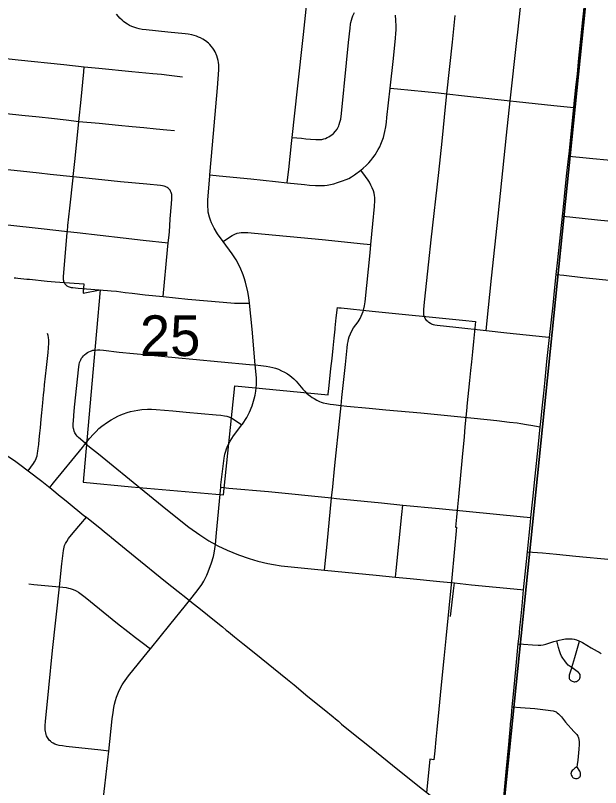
# Model space of a CAD drawing. Extents: x -1.4 to 35.4, y 0 to 22.
# Drawn here: x 28.091 to 28.693, y 15.619 to 16.414 of the extents above; entities that cross this region are included whole.
import ezdxf

# ---------------------------------------------------------------- set-up
doc = ezdxf.new("R2010")
doc.units = 0
for name, color, linetype in [('GM_X_City_Street', 7, 'Continuous'), ('GM_X_County_Road', 7, 'Continuous'), ('GM_X_County_Text', 7, 'Continuous'), ('GM_X_Section', 7, 'Continuous'), ('GM_X_Section_Text', 7, 'Continuous')]:
    doc.layers.add(name, color=color, linetype=linetype)

msp = doc.modelspace()

# ---------------------------------------------------------------- linework, layer by layer
at = {"layer": 'GM_X_City_Street'}
for points in [[(28.37092, 16.24181), (28.37155, 16.24749), (28.37244, 16.25553), (28.37531, 16.28212), (28.376, 16.28845), (28.38143, 16.33832), (28.38748, 16.39432), (28.39169, 16.43379), (28.39566, 16.4695), (28.39683, 16.48)], [(28.57544, 16.08929), (28.57619, 16.09659), (28.5811, 16.14353), (28.5878, 16.20746), (28.59653, 16.29074), (28.6002, 16.32623), (28.60727, 16.38828), (28.60821, 16.39688), (28.6108, 16.42205)], [(28.18079, 15.60045), (28.18318, 15.62083), (28.18714, 15.65669), (28.1908, 15.69), (28.19164, 15.69639), (28.19245, 15.70161), (28.19319, 15.70514), (28.19418, 15.70877), (28.19529, 15.71233), (28.19728, 15.7172), (28.19943, 15.72184), (28.20115, 15.72472), (28.20254, 15.72711), (28.20759, 15.7341), (28.22828, 15.75969), (28.23005, 15.76188), (28.25017, 15.78672), (28.26618, 15.80656), (28.27031, 15.81181), (28.27811, 15.82171), (28.28285, 15.82832), (28.28492, 15.83161), (28.28636, 15.83428), (28.28813, 15.83769), (28.28955, 15.84111), (28.29304, 15.85049), (28.29496, 15.85712), (28.29565, 15.86027), (28.29642, 15.86503), (28.2969, 15.8695), (28.29824, 15.88125), (28.30247, 15.92821), (28.3027, 15.93077), (28.30484, 15.94989), (28.30605, 15.95819), (28.30682, 15.96228), (28.30769, 15.96559), (28.30848, 15.96793), (28.30956, 15.97074), (28.31203, 15.97563), (28.31573, 15.98127), (28.32415, 15.99248), (28.32468, 15.99318), (28.32918, 16), (28.33214, 16.00556), (28.33472, 16.01198), (28.33694, 16.01918), (28.33792, 16.02325), (28.33854, 16.0272), (28.33891, 16.03067), (28.33915, 16.0341), (28.33912, 16.04102), (28.33797, 16.0542), (28.33476, 16.09119), (28.33209, 16.11779), (28.33178, 16.1209), (28.33106, 16.12561), (28.33039, 16.12954), (28.32801, 16.13927), (28.32663, 16.14376), (28.32551, 16.14703), (28.32231, 16.15452), (28.31831, 16.16233), (28.31426, 16.16867), (28.30501, 16.18134), (28.29924, 16.18925), (28.29565, 16.19496), (28.293, 16.20046), (28.29178, 16.20339), (28.29091, 16.2062), (28.28966, 16.21153), (28.28935, 16.21424), (28.28908, 16.21695), (28.28926, 16.22432), (28.29122, 16.24845), (28.29136, 16.25), (28.29409, 16.28062), (28.29926, 16.33942), (28.30057, 16.35805), (28.30055, 16.36126), (28.30052, 16.36327), (28.30019, 16.3656), (28.29989, 16.36756), (28.29923, 16.37006), (28.29845, 16.37245), (28.29665, 16.37653), (28.29553, 16.37841), (28.29431, 16.38034), (28.29274, 16.38234), (28.2912, 16.38411), (28.28969, 16.38559), (28.28667, 16.38799), (28.28414, 16.38961), (28.28175, 16.39084), (28.27961, 16.39174), (28.27761, 16.39252), (28.27522, 16.3933), (28.27274, 16.39394), (28.26907, 16.39465), (28.26592, 16.39504), (28.24801, 16.39678), (28.2258, 16.39901), (28.22149, 16.39955), (28.21853, 16.40015), (28.21598, 16.40087), (28.21389, 16.40151), (28.21101, 16.4026), (28.20869, 16.40379), (28.20643, 16.40505), (28.20474, 16.4062), (28.20252, 16.40778), (28.20091, 16.40917), (28.19874, 16.41122), (28.19711, 16.41306), (28.19529, 16.4154)], [(28.376, 16.28845), (28.38567, 16.28751), (28.39002, 16.28708), (28.39494, 16.28658), (28.40042, 16.28611), (28.4025, 16.28611), (28.40443, 16.28622), (28.40642, 16.28643), (28.40852, 16.28693), (28.41013, 16.28748), (28.41211, 16.28827), (28.41356, 16.28903), (28.4152, 16.29002), (28.41676, 16.29114), (28.4185, 16.29259), (28.42054, 16.2947), (28.42223, 16.29707), (28.42382, 16.30023), (28.42445, 16.30186), (28.4251, 16.30397), (28.42585, 16.30721), (28.42661, 16.31304), (28.43178, 16.36529), (28.43406, 16.38609), (28.43557, 16.40075), (28.43609, 16.40497), (28.43641, 16.40682), (28.43688, 16.40897), (28.43756, 16.41137), (28.43834, 16.41352), (28.43997, 16.41698)], [(28.44651, 16.2546), (28.44909, 16.25668), (28.45224, 16.25955), (28.45499, 16.26243), (28.45684, 16.26461), (28.45906, 16.26749), (28.46126, 16.27061), (28.46452, 16.27585), (28.46608, 16.27886), (28.46727, 16.28141), (28.4686, 16.2849), (28.46985, 16.2884), (28.47071, 16.29136), (28.47143, 16.29441), (28.47225, 16.2993), (28.47296, 16.30399), (28.47351, 16.30898), (28.47678, 16.33907), (28.48008, 16.36964), (28.48237, 16.39062), (28.48265, 16.39553), (28.48279, 16.39911), (28.48286, 16.40298), (28.48265, 16.4092), (28.48221, 16.41413)], [(28.64076, 16.08249), (28.63671, 16.0829), (28.59682, 16.08701), (28.57544, 16.08929), (28.5443, 16.09261), (28.52511, 16.09469), (28.52281, 16.09516), (28.52133, 16.09557), (28.51941, 16.09632), (28.51833, 16.09688), (28.51667, 16.0979), (28.51561, 16.09875), (28.51455, 16.09976), (28.51377, 16.10068), (28.5129, 16.10188), (28.51236, 16.10299), (28.51185, 16.10431), (28.51157, 16.10558), (28.51139, 16.10728), (28.51143, 16.10917), (28.51158, 16.11126), (28.51227, 16.11884), (28.51672, 16.16027), (28.51912, 16.18311), (28.52676, 16.25217), (28.53014, 16.28443), (28.53407, 16.32337), (28.53505, 16.3332), (28.54091, 16.38645), (28.54381, 16.41408)], [(28.04117, 16.37421), (28.09416, 16.36841), (28.1409, 16.36343), (28.16205, 16.3612), (28.17714, 16.35962), (28.21102, 16.35631), (28.23272, 16.35434), (28.24154, 16.35348), (28.24945, 16.35258), (28.26294, 16.35076)], [(28.14261, 16.13699), (28.14218, 16.13754), (28.14177, 16.13823), (28.1414, 16.13906), (28.14106, 16.13995), (28.14084, 16.14089), (28.14074, 16.14188), (28.14072, 16.14253), (28.14068, 16.14532), (28.14458, 16.19023), (28.14472, 16.19174), (28.14526, 16.19765), (28.14722, 16.21554), (28.15053, 16.24698), (28.15068, 16.24833), (28.15241, 16.26355), (28.15548, 16.29414), (28.15658, 16.30496), (28.15888, 16.32738), (28.16156, 16.35601), (28.16205, 16.3612)], [(28.47678, 16.33907), (28.4844, 16.33832), (28.52652, 16.33416), (28.53505, 16.3332), (28.55309, 16.33119), (28.6002, 16.32623), (28.6069, 16.32552), (28.64524, 16.32135), (28.65886, 16.31985), (28.6658, 16.31909)], [(28.08191, 16.31306), (28.09769, 16.3115), (28.1157, 16.30959), (28.12842, 16.30824), (28.14333, 16.30669), (28.15658, 16.30496), (28.17739, 16.30297), (28.19733, 16.30106), (28.21142, 16.29971), (28.22335, 16.29856), (28.23596, 16.29735), (28.24697, 16.2963), (28.25479, 16.29555)], [(28.6606, 16.26923), (28.67161, 16.26818), (28.68518, 16.26688), (28.71482, 16.26393), (28.7469, 16.26068), (28.76448, 16.25896), (28.78269, 16.25716), (28.81048, 16.25442), (28.81708, 16.25393), (28.82534, 16.2534), (28.84023, 16.25318), (28.85262, 16.25347), (28.86346, 16.25417), (28.87367, 16.25497), (28.88784, 16.25671), (28.90189, 16.25919), (28.91403, 16.26175), (28.93083, 16.26613), (28.94625, 16.27089), (28.94934, 16.27191), (28.97396, 16.28002), (29.00098, 16.28908), (29.01222, 16.29263), (29.01603, 16.29383)], [(28.07262, 16.2565), (28.09654, 16.25395), (28.11569, 16.25191), (28.1269, 16.25076), (28.15068, 16.24833), (28.18023, 16.2452), (28.19936, 16.24311), (28.22652, 16.24049), (28.24034, 16.23919), (28.24254, 16.23882), (28.24385, 16.23853), (28.24497, 16.2382), (28.24628, 16.23772), (28.24719, 16.23721), (28.24796, 16.23666), (28.24859, 16.23613)], [(28.29136, 16.25), (28.30078, 16.24902), (28.33346, 16.24563), (28.35871, 16.24299), (28.37092, 16.24181), (28.38866, 16.23997), (28.39383, 16.23943), (28.39997, 16.23892), (28.40296, 16.23883), (28.40611, 16.23883), (28.4092, 16.23903), (28.41188, 16.23937), (28.41537, 16.23997), (28.4188, 16.24078), (28.42262, 16.24185), (28.42786, 16.2436), (28.43135, 16.24494), (28.43409, 16.24614), (28.43698, 16.24775), (28.44007, 16.2499), (28.44651, 16.2546)], [(28.40911, 15.8428), (28.41184, 15.86976), (28.4165, 15.91727), (28.41765, 15.92875), (28.41953, 15.94728), (28.42055, 15.95712), (28.42425, 15.99296), (28.42631, 16.01241), (28.42719, 16.02074), (28.43084, 16.05463), (28.43248, 16.07188), (28.43296, 16.0757), (28.43343, 16.0784), (28.43398, 16.08069), (28.43458, 16.08305), (28.4358, 16.08622), (28.43728, 16.08939), (28.4391, 16.09229), (28.44146, 16.09539), (28.44382, 16.09863), (28.44591, 16.10204), (28.447, 16.10431), (28.44806, 16.10665), (28.44895, 16.10916), (28.44975, 16.1119), (28.45048, 16.11502), (28.45103, 16.11927), (28.45616, 16.16977), (28.45694, 16.17825), (28.45888, 16.1995), (28.46081, 16.21739), (28.46116, 16.2235), (28.46102, 16.22659), (28.4607, 16.2288), (28.46025, 16.23108), (28.4595, 16.23349), (28.45821, 16.23643), (28.45696, 16.23932), (28.45544, 16.24219), (28.45409, 16.24444), (28.45145, 16.24826), (28.44651, 16.2546)], [(28.24325, 16.12449), (28.24766, 16.17272), (28.24831, 16.18004), (28.24925, 16.18792), (28.24965, 16.19143), (28.25003, 16.1974), (28.25055, 16.20478), (28.25175, 16.2202), (28.25214, 16.22511), (28.25227, 16.22711), (28.25218, 16.22859), (28.25204, 16.22974), (28.25151, 16.23167), (28.2509, 16.23299), (28.25028, 16.23407), (28.2498, 16.23479), (28.24921, 16.23548), (28.24859, 16.23613)], [(28.65407, 16.20737), (28.66177, 16.20659), (28.69015, 16.20372), (28.72966, 16.19972), (28.77414, 16.19528), (28.80878, 16.19196), (28.81594, 16.19146), (28.82494, 16.19097), (28.83127, 16.19075), (28.83864, 16.19066), (28.85482, 16.19109), (28.86787, 16.1918), (28.8852, 16.19347), (28.89574, 16.19494), (28.90425, 16.19623), (28.91546, 16.19821), (28.92554, 16.2005), (28.9394, 16.20371), (28.95432, 16.20803), (28.97264, 16.2139), (28.98197, 16.21696), (29.00628, 16.22493), (29.0298, 16.23257), (29.03974, 16.23579)], [(28.08355, 16.19831), (28.11758, 16.19468), (28.14472, 16.19174), (28.1546, 16.19068), (28.20208, 16.18518), (28.22265, 16.1828), (28.24831, 16.18004)], [(28.30501, 16.18134), (28.31159, 16.18573), (28.31427, 16.18752), (28.31699, 16.18885), (28.31927, 16.18982), (28.32129, 16.19035), (28.32331, 16.19054), (28.3253, 16.19063), (28.33037, 16.19043), (28.33718, 16.18985), (28.4067, 16.18334), (28.44928, 16.17903), (28.45694, 16.17825)], [(28.64766, 16.14742), (28.6553, 16.14655), (28.67504, 16.14431), (28.70567, 16.14107)], [(28.14261, 16.13699), (28.14346, 16.13621), (28.14421, 16.13571), (28.14491, 16.13527), (28.1456, 16.13495), (28.14641, 16.13462), (28.14756, 16.13424), (28.14857, 16.13399), (28.15025, 16.13376), (28.15562, 16.1334), (28.18599, 16.1309), (28.18987, 16.13052), (28.19511, 16.13006), (28.20416, 16.12884), (28.21115, 16.12796), (28.22472, 16.12645), (28.24325, 16.12449), (28.26842, 16.12184), (28.30489, 16.11873), (28.31669, 16.11791), (28.32574, 16.1177), (28.32919, 16.11766), (28.33209, 16.11779)], [(28.10431, 15.9453), (28.10996, 15.95274), (28.11097, 15.95455), (28.11212, 15.9567), (28.11298, 15.95877), (28.11345, 15.96066), (28.11401, 15.96339), (28.11429, 15.96546), (28.11467, 15.9681), (28.11514, 15.97215), (28.1157, 15.97743), (28.11627, 15.98393), (28.11683, 15.98958), (28.11769, 15.99854), (28.11834, 16.00494), (28.11933, 16.01507), (28.1202, 16.02336), (28.12066, 16.0281), (28.12122, 16.03359), (28.12318, 16.05142), (28.12443, 16.06375), (28.12475, 16.06703), (28.12524, 16.07177), (28.1257, 16.07673), (28.12563, 16.07983), (28.12532, 16.08229), (28.12484, 16.08436), (28.12411, 16.08646)], [(28.16331, 15.97316), (28.15801, 15.9777), (28.15599, 15.97952), (28.15473, 15.98094), (28.15363, 15.98237), (28.15248, 15.98422), (28.15166, 15.98598), (28.15123, 15.98757), (28.1509, 15.98893), (28.15073, 15.99058), (28.15068, 15.99244), (28.15068, 15.99402), (28.15084, 15.99627), (28.15128, 16.00213), (28.15209, 16.01074), (28.15628, 16.05213), (28.15668, 16.0547), (28.15715, 16.05656), (28.15777, 16.05812), (28.15843, 16.05955), (28.15927, 16.06107), (28.16016, 16.06232), (28.16124, 16.06365), (28.16236, 16.06474), (28.16388, 16.06598), (28.16549, 16.06708), (28.16684, 16.0678), (28.16843, 16.06853), (28.16958, 16.06889), (28.17098, 16.06925), (28.1731, 16.06951), (28.17548, 16.06961), (28.17792, 16.06961), (28.18178, 16.0693), (28.19785, 16.06751), (28.22755, 16.06454), (28.25903, 16.06139), (28.27373, 16.06004), (28.33205, 16.05472), (28.33797, 16.0542), (28.34385, 16.05368), (28.34913, 16.05293), (28.35282, 16.05232), (28.35589, 16.05162), (28.35869, 16.05087), (28.36171, 16.04974), (28.36505, 16.04818), (28.3681, 16.04667), (28.37117, 16.04492), (28.37367, 16.04322), (28.37571, 16.0415), (28.3777, 16.03978), (28.37989, 16.03762), (28.38694, 16.02942), (28.38885, 16.02717), (28.39077, 16.02527), (28.39235, 16.02383), (28.39475, 16.02195), (28.39661, 16.02072), (28.39844, 16.01957), (28.40119, 16.01801), (28.40404, 16.01662), (28.40582, 16.01591), (28.40777, 16.01531), (28.41168, 16.01438), (28.41502, 16.01376), (28.41834, 16.01331), (28.42631, 16.01241)], [(28.12654, 15.92786), (28.13047, 15.93269), (28.16013, 15.96923), (28.16331, 15.97316), (28.16756, 15.97843), (28.17151, 15.98304), (28.17412, 15.98585), (28.17711, 15.98874), (28.18018, 15.99127), (28.18592, 15.99537), (28.18958, 15.9976), (28.19344, 15.99988), (28.19654, 16.00139), (28.19969, 16.00284), (28.20242, 16.00392), (28.20621, 16.00515), (28.20974, 16.00618), (28.21349, 16.00697), (28.21723, 16.0076), (28.2214, 16.00817), (28.2272, 16.00862), (28.23107, 16.00862), (28.23596, 16.00835), (28.25329, 16.00681), (28.26688, 16.00572), (28.29773, 16.00272), (28.30271, 16.00233), (28.30635, 16.00195), (28.30855, 16.00151), (28.31073, 16.00083), (28.31208, 16.00024), (28.31396, 15.99933), (28.31853, 15.99626), (28.32415, 15.99248)], [(28.42631, 16.01241), (28.43235, 16.01181), (28.45518, 16.00957), (28.47248, 16.00796), (28.50835, 16.00479), (28.56315, 15.99929), (28.58655, 15.99693), (28.59963, 15.99545), (28.60733, 15.99453), (28.61135, 15.99391), (28.61721, 15.99294), (28.62346, 15.99177), (28.62897, 15.99085), (28.63119, 15.99048)], [(28.16331, 15.97316), (28.16732, 15.96995), (28.1765, 15.9626), (28.2237, 15.92425), (28.24779, 15.90471), (28.26963, 15.88728), (28.28077, 15.87928), (28.2902, 15.87321), (28.2969, 15.8695), (28.29947, 15.86806), (28.30904, 15.8635), (28.32056, 15.85873), (28.33172, 15.8548), (28.34071, 15.85219), (28.351, 15.84974), (28.35675, 15.84872), (28.36451, 15.84749), (28.3886, 15.84482), (28.40911, 15.8428)], [(28.30247, 15.92821), (28.31081, 15.92746), (28.35164, 15.92376), (28.4165, 15.91727)], [(28.4165, 15.91727), (28.4216, 15.91675), (28.46798, 15.91211), (28.48976, 15.90998), (28.52735, 15.90631), (28.61387, 15.89779), (28.62157, 15.89703)], [(28.48226, 15.83572), (28.483, 15.84255), (28.48879, 15.90028), (28.48976, 15.90998)], [(28.18714, 15.65669), (28.17914, 15.65758), (28.14339, 15.66155), (28.13971, 15.66204), (28.13614, 15.66258), (28.13388, 15.66305), (28.13166, 15.66385), (28.12998, 15.66469), (28.12855, 15.66564), (28.12713, 15.66679), (28.12602, 15.66806), (28.12492, 15.66948), (28.12413, 15.67075), (28.12328, 15.67233), (28.12276, 15.6738), (28.12233, 15.67539), (28.12202, 15.67691), (28.12186, 15.67839), (28.12181, 15.68034), (28.1219, 15.68295), (28.12228, 15.68725), (28.12563, 15.72167), (28.12946, 15.76027), (28.13647, 15.82573), (28.13881, 15.84949), (28.14052, 15.86304), (28.14087, 15.86491), (28.14127, 15.86675), (28.14179, 15.86847), (28.14265, 15.87025), (28.14397, 15.87242), (28.14596, 15.87541), (28.15059, 15.88125), (28.15863, 15.8907), (28.16426, 15.89733)], [(28.61798, 15.86182), (28.6232, 15.86142), (28.63367, 15.86061), (28.64779, 15.85937), (28.66785, 15.85751), (28.70462, 15.85379)], [(28.40911, 15.8428), (28.46226, 15.83767), (28.48226, 15.83572), (28.49745, 15.83424), (28.52775, 15.83127), (28.54281, 15.82974), (28.56049, 15.82794), (28.61113, 15.82307), (28.61411, 15.82278)], [(28.10503, 15.82875), (28.10997, 15.82828), (28.13647, 15.82573), (28.1433, 15.82497), (28.14585, 15.8245), (28.14752, 15.8241), (28.14959, 15.82343), (28.1522, 15.82236), (28.15379, 15.82149), (28.15599, 15.82025), (28.16304, 15.81519), (28.19613, 15.78809), (28.20686, 15.77968), (28.21465, 15.77354), (28.22155, 15.76832), (28.23005, 15.76188)], [(28.53902, 15.79515), (28.54193, 15.82161), (28.54281, 15.82974)], [(28.60864, 15.76715), (28.61402, 15.76675), (28.62311, 15.76606), (28.62894, 15.76574), (28.63189, 15.7658), (28.63433, 15.76606), (28.63711, 15.76667), (28.64531, 15.76952), (28.64812, 15.77029), (28.65068, 15.771), (28.65389, 15.7717), (28.65702, 15.77213), (28.6601, 15.77239), (28.66237, 15.77229), (28.6641, 15.77212), (28.66606, 15.77178), (28.6685, 15.77113), (28.67081, 15.77035), (28.6717, 15.76996), (28.67276, 15.7695), (28.67472, 15.76847), (28.68369, 15.76289), (28.68964, 15.75952), (28.69169, 15.75841), (28.69403, 15.75723)], [(28.66386, 15.74276), (28.66235, 15.73886), (28.66127, 15.73587), (28.66102, 15.73476), (28.66089, 15.73369), (28.66086, 15.73265), (28.6611, 15.73148), (28.66134, 15.73082), (28.66175, 15.73026), (28.66252, 15.72947), (28.66324, 15.72902), (28.66407, 15.72857), (28.66501, 15.72823), (28.66594, 15.72812), (28.6668, 15.72812), (28.66768, 15.72823), (28.6686, 15.72846), (28.66947, 15.72885), (28.67033, 15.7294), (28.67095, 15.73002), (28.67144, 15.73064), (28.67179, 15.73127), (28.67206, 15.73192), (28.6723, 15.73272), (28.67241, 15.73397), (28.6723, 15.73462), (28.67213, 15.73538), (28.6713, 15.73673), (28.67061, 15.73749), (28.66775, 15.73973), (28.66386, 15.74276), (28.66186, 15.74393), (28.66092, 15.74459), (28.66009, 15.74523), (28.65821, 15.74717), (28.65645, 15.74947), (28.65457, 15.75217), (28.65321, 15.75446), (28.65216, 15.75681), (28.65116, 15.75981), (28.65009, 15.76338), (28.64812, 15.77029)], [(28.66386, 15.74276), (28.66687, 15.75311), (28.6717, 15.76996)], [(28.60237, 15.70234), (28.61092, 15.70162), (28.62579, 15.70037), (28.63931, 15.69892), (28.64172, 15.69863), (28.64433, 15.69821), (28.64657, 15.69748), (28.64749, 15.69703), (28.64868, 15.6962), (28.65004, 15.69495), (28.65294, 15.69179), (28.65722, 15.68662), (28.66585, 15.67685), (28.66878, 15.67363), (28.66984, 15.6721), (28.67024, 15.67138), (28.67062, 15.67043), (28.67107, 15.66862), (28.67123, 15.66615), (28.67108, 15.66331), (28.67075, 15.65859), (28.66975, 15.64744), (28.66933, 15.64291), (28.66916, 15.64204), (28.66871, 15.64096), (28.66833, 15.64037), (28.66783, 15.63984), (28.66693, 15.63914), (28.66503, 15.63754), (28.66419, 15.63667), (28.66343, 15.63579), (28.66296, 15.63473), (28.66286, 15.63411), (28.66282, 15.63347), (28.66309, 15.63231), (28.66342, 15.63151), (28.66391, 15.63066), (28.66452, 15.62985), (28.66513, 15.62924), (28.66619, 15.62867), (28.6674, 15.62838), (28.6683, 15.62838), (28.66924, 15.62848), (28.67019, 15.62881), (28.67076, 15.62914), (28.67133, 15.62967), (28.67213, 15.63056), (28.67246, 15.63127), (28.6727, 15.63227), (28.67276, 15.63298), (28.67251, 15.63439), (28.67223, 15.63506), (28.6718, 15.63586), (28.66881, 15.64069)]]:
    msp.add_lwpolyline(points, dxfattribs=at)
at = {"layer": 'GM_X_County_Road'}
msp.add_line((28.42682, 15.68456), (28.43741, 15.67597), dxfattribs=at)
for points in [[(28.6658, 16.31909), (28.66625, 16.32343), (28.66796, 16.3398), (28.66939, 16.35389), (28.67102, 16.36988), (28.67292, 16.38966), (28.67507, 16.40939), (28.67707, 16.42849), (28.67871, 16.44287)], [(28.6606, 16.26923), (28.6612, 16.2747), (28.66406, 16.30258), (28.6658, 16.31909)], [(28.65407, 16.20737), (28.65511, 16.21701), (28.65692, 16.2349), (28.65863, 16.25147), (28.6606, 16.26923)], [(28.64766, 16.14742), (28.64921, 16.16228), (28.65407, 16.20737)], [(28.64076, 16.08249), (28.64436, 16.11564), (28.64626, 16.13391), (28.64766, 16.14742)], [(28.63119, 15.99048), (28.6317, 15.99552), (28.63312, 16.0096), (28.63474, 16.02502), (28.63618, 16.03898), (28.63808, 16.05776), (28.64076, 16.08249)], [(28.03383, 15.98468), (28.04289, 15.98047), (28.05067, 15.97689), (28.05176, 15.97637), (28.05341, 15.97563), (28.06105, 15.97183), (28.06323, 15.9708), (28.0643, 15.97027), (28.06595, 15.96949), (28.06983, 15.96762), (28.07805, 15.9633), (28.08449, 15.95959), (28.09018, 15.95576), (28.09568, 15.95167), (28.10431, 15.9453)], [(28.62157, 15.89703), (28.62351, 15.91604), (28.62589, 15.93973), (28.62903, 15.96905), (28.63119, 15.99048)], [(28.10431, 15.9453), (28.11836, 15.93438), (28.12515, 15.92899), (28.12654, 15.92786)], [(28.12654, 15.92786), (28.12851, 15.92626), (28.13714, 15.91924), (28.14006, 15.91694), (28.14536, 15.91265), (28.16175, 15.89934), (28.16426, 15.89733)], [(28.16426, 15.89733), (28.18013, 15.88463), (28.18291, 15.88238), (28.1876, 15.87864), (28.18998, 15.87666), (28.20134, 15.86726), (28.21433, 15.85672), (28.24571, 15.83133), (28.25879, 15.82085), (28.26645, 15.81491), (28.27031, 15.81181)], [(28.61798, 15.86182), (28.6198, 15.87901), (28.6211, 15.89242), (28.62157, 15.89703)], [(28.61411, 15.82278), (28.61626, 15.84545), (28.61798, 15.86182)], [(28.6099, 15.77954), (28.61028, 15.78353), (28.61113, 15.79258), (28.61247, 15.80628), (28.61411, 15.82278)], [(28.27031, 15.81181), (28.27243, 15.81011), (28.2816, 15.80276), (28.29601, 15.79114), (28.30411, 15.78448), (28.3079, 15.78132), (28.31027, 15.77936), (28.31647, 15.77428), (28.32524, 15.7674), (28.33697, 15.75821), (28.37116, 15.73034), (28.3779, 15.72489), (28.39216, 15.71302), (28.40031, 15.70639), (28.40418, 15.70329), (28.40897, 15.69937), (28.41813, 15.69196), (28.42053, 15.69004), (28.42348, 15.68744), (28.42682, 15.68456)], [(28.60864, 15.76715), (28.60971, 15.77754), (28.6099, 15.77954)], [(28.60237, 15.70234), (28.60356, 15.71537), (28.60593, 15.74075), (28.60864, 15.76715)], [(28.6012, 15.68966), (28.6015, 15.69264), (28.60199, 15.69816), (28.60237, 15.70234)], [(28.5916, 15.58917), (28.59194, 15.59261), (28.59357, 15.60883), (28.59629, 15.63536), (28.59882, 15.66332), (28.60059, 15.68287), (28.60071, 15.68469), (28.6012, 15.68966)], [(28.43741, 15.67597), (28.45717, 15.65993), (28.48473, 15.63771), (28.50994, 15.61753), (28.52404, 15.60633), (28.54385, 15.59033), (28.56274, 15.57517), (28.56894, 15.57022)]]:
    msp.add_lwpolyline(points, dxfattribs=at)
at = {"layer": 'GM_X_County_Text'}
msp.add_lwpolyline([(28.08978, 16.14401), (28.09173, 16.14381), (28.09377, 16.1436), (28.10303, 16.14267), (28.10557, 16.14241), (28.1237, 16.14058), (28.13196, 16.13985), (28.16166, 16.13768), (28.16157, 16.1367), (28.16137, 16.13439), (28.16114, 16.13185), (28.16105, 16.13089), (28.16079, 16.12798), (28.1785, 16.13162), (28.17081, 16.04629), (28.16075, 15.93348), (28.21058, 15.92887), (28.30513, 15.92039), (28.31704, 16.03273), (28.41307, 16.02338), (28.41313, 16.02397), (28.41376, 16.03002), (28.41478, 16.03999), (28.41587, 16.05045), (28.41696, 16.06091), (28.41805, 16.07136), (28.41914, 16.08182), (28.4201, 16.09097), (28.42023, 16.09228), (28.42132, 16.10273), (28.42242, 16.11323), (28.42407, 16.11306), (28.42635, 16.11284), (28.45812, 16.10965), (28.55126, 16.10032), (28.56441, 16.099), (28.56342, 16.08863), (28.56244, 16.07817), (28.56143, 16.0677), (28.56033, 16.05725), (28.55957, 16.04843), (28.55851, 16.03824), (28.55576, 16.01179), (28.55561, 16.0104), (28.55375, 15.99049), (28.55278, 15.98016), (28.55084, 15.95934), (28.54701, 15.91842), (28.54604, 15.90801), (28.54506, 15.8976), (28.5441, 15.88726), (28.54519, 15.88714), (28.54265, 15.86114), (28.5401, 15.83512), (28.53399, 15.7727), (28.53195, 15.75189), (28.52896, 15.72135), (28.52686, 15.69986), (28.52482, 15.67901), (28.52381, 15.66865), (28.52267, 15.65701), (28.52177, 15.64784), (28.51751, 15.64824), (28.51551, 15.62742), (28.51422, 15.61402)], dxfattribs=at)
at = {"layer": 'GM_X_Section'}
for points in [[(28.69084, 16.55237), (28.58778, 15.54345), (27.5793, 15.64992), (27.67732, 16.65174)], [(29.69751, 16.45047), (29.59967, 15.43769), (28.61083, 15.54116), (28.58778, 15.54345), (28.69084, 16.55237)]]:
    msp.add_lwpolyline(points, close=True, dxfattribs=at)

# ---------------------------------------------------------------- texts
at = {"layer": 'GM_X_Section_Text'}
msp.add_text('25', height=0.041856, rotation=0.00001, dxfattribs=at).set_placement((28.21922, 16.06339))

doc.saveas('drawing.dxf')
